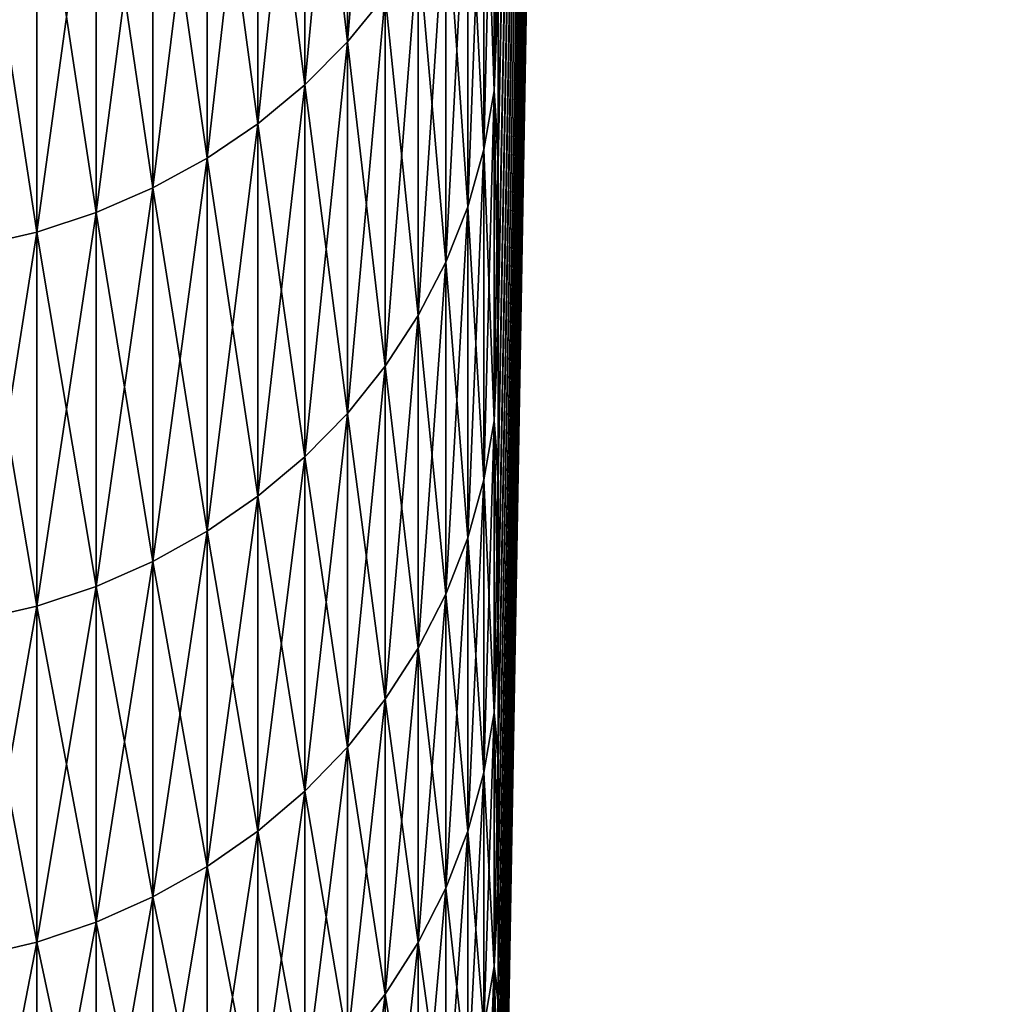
# Model space of a CAD drawing. Header units: millimetres. Extents: x -161 to 161, y -94 to 1149.
# Tile 594 of 656: x 160.438 to 161.188, y -78.84 to -78.078. Entities that reach past the tile are written whole.
import ezdxf

# ---------------------------------------------------------------- set-up
doc = ezdxf.new("R2010")
doc.units = ezdxf.units.MM
doc.header["$LTSCALE"] = 81.481481
doc.layers.add('382', color=7, linetype='CONTINUOUS')
doc.layers.add('386', color=7, linetype='CONTINUOUS')

msp = doc.modelspace()

# ---------------------------------------------------------------- linework, layer by layer
at = {"layer": '382', "color": 7, "linetype": 'CONTINUOUS', "true_color": 0xaaaaaa}
for points in [[(160.80858, -78.05588, -7.32675), (161.18838, -57.55, -0.05), (160.80858, -78.19039, -6.93597), (160.80858, -78.05588, -7.32675)], [(160.80858, -78.19039, -6.93597), (161.18838, -57.55, -0.05), (160.80858, -78.31744, -6.54274), (160.80858, -78.19039, -6.93597)], [(160.80858, -78.31744, -6.54274), (161.18838, -57.55, -0.05), (160.80858, -78.43699, -6.14721), (160.80858, -78.31744, -6.54274)], [(160.80858, -78.43699, -6.14721), (161.18838, -57.55, -0.05), (160.80858, -78.54899, -5.74954), (160.80858, -78.43699, -6.14721)], [(160.80858, -78.54899, -5.74954), (161.18838, -57.55, -0.05), (160.80858, -78.6534, -5.34987), (160.80858, -78.54899, -5.74954)], [(160.80858, -78.6534, -5.34987), (161.18838, -57.55, -0.05), (160.80858, -78.7502, -4.94832), (160.80858, -78.6534, -5.34987)], [(160.80858, -78.7502, -4.94832), (161.18838, -57.55, -0.05), (160.80858, -78.83936, -4.54502), (160.80858, -78.7502, -4.94832)], [(160.80858, -78.83936, -4.54502), (161.18838, -57.55, -0.05), (160.80858, -78.92085, -4.14009), (160.80858, -78.83936, -4.54502)], [(160.80858, -78.92085, -4.14009), (161.18838, -57.55, -0.05), (160.80858, -78.99464, -3.73369), (160.80858, -78.92085, -4.14009)], [(160.80858, -78.99464, -3.73369), (161.18838, -57.55, -0.05), (160.80858, -79.06071, -3.32592), (160.80858, -78.99464, -3.73369)], [(160.80858, -79.06071, -3.32592), (161.18838, -57.55, -0.05), (160.80858, -79.11903, -2.91692), (160.80858, -79.06071, -3.32592)], [(160.80858, -79.11903, -2.91692), (161.18838, -57.55, -0.05), (160.80858, -79.16957, -2.50686), (160.80858, -79.11903, -2.91692)], [(160.80858, -79.16957, -2.50686), (161.18838, -57.55, -0.05), (160.80858, -79.21233, -2.09588), (160.80858, -79.16957, -2.50686)], [(160.80858, -79.21233, -2.09588), (161.18838, -57.55, -0.05), (160.80858, -79.24727, -1.68415), (160.80858, -79.21233, -2.09588)], [(160.80858, -79.24727, -1.68415), (161.18838, -57.55, -0.05), (160.80858, -79.27439, -1.27182), (160.80858, -79.24727, -1.68415)], [(160.80858, -79.27439, -1.27182), (161.18838, -57.55, -0.05), (160.80858, -79.29368, -0.85905), (160.80858, -79.27439, -1.27182)], [(160.80858, -79.29368, -0.85905), (161.18838, -57.55, -0.05), (160.80858, -79.30512, -0.446), (160.80858, -79.29368, -0.85905)], [(160.80858, -79.30512, -0.446), (161.18838, -57.55, -0.05), (160.80858, -79.30872, -0.03283), (160.80858, -79.30512, -0.446)], [(160.80858, -79.30872, -0.03283), (161.18838, -57.55, -0.05), (160.80858, -79.30447, 0.38031), (160.80858, -79.30872, -0.03283)], [(160.80858, -79.30447, 0.38031), (161.18838, -57.55, -0.05), (160.80858, -79.29238, 0.79328), (160.80858, -79.30447, 0.38031)], [(160.80858, -79.29238, 0.79328), (161.18838, -57.55, -0.05), (160.80858, -79.27245, 1.20594), (160.80858, -79.29238, 0.79328)], [(160.80858, -79.27245, 1.20594), (161.18838, -57.55, -0.05), (160.80858, -79.24469, 1.61814), (160.80858, -79.27245, 1.20594)], [(160.80858, -79.24469, 1.61814), (161.18838, -57.55, -0.05), (160.80858, -79.20911, 2.02974), (160.80858, -79.24469, 1.61814)], [(160.80858, -79.20911, 2.02974), (161.18838, -57.55, -0.05), (160.80858, -79.16572, 2.44059), (160.80858, -79.20911, 2.02974)], [(160.80858, -79.16572, 2.44059), (161.18838, -57.55, -0.05), (160.80858, -79.11453, 2.85054), (160.80858, -79.16572, 2.44059)], [(160.80858, -79.11453, 2.85054), (161.18838, -57.55, -0.05), (160.80858, -79.05557, 3.25946), (160.80858, -79.11453, 2.85054)], [(160.80858, -79.05557, 3.25946), (161.18838, -57.55, -0.05), (160.80858, -78.98886, 3.66719), (160.80858, -79.05557, 3.25946)], [(160.80858, -78.98886, 3.66719), (161.18838, -57.55, -0.05), (160.80858, -78.91442, 4.07357), (160.80858, -78.98886, 3.66719)], [(160.80858, -78.91442, 4.07357), (161.18838, -57.55, -0.05), (160.80858, -78.83227, 4.47847), (160.80858, -78.91442, 4.07357)], [(160.80858, -78.83227, 4.47847), (161.18838, -57.55, -0.05), (160.80858, -78.74245, 4.88175), (160.80858, -78.83227, 4.47847)], [(160.80858, -78.74245, 4.88175), (161.18838, -57.55, -0.05), (160.80858, -78.64499, 5.28325), (160.80858, -78.74245, 4.88175)], [(160.80858, -78.64499, 5.28325), (161.18838, -57.55, -0.05), (160.80858, -78.53992, 5.68283), (160.80858, -78.64499, 5.28325)], [(160.80858, -78.53992, 5.68283), (161.18838, -57.55, -0.05), (160.80858, -78.42728, 6.08036), (160.80858, -78.53992, 5.68283)], [(160.80858, -78.42728, 6.08036), (161.18838, -57.55, -0.05), (160.80858, -78.3071, 6.4757), (160.80858, -78.42728, 6.08036)], [(160.80858, -78.3071, 6.4757), (161.18838, -57.55, -0.05), (160.80858, -78.17944, 6.8687), (160.80858, -78.3071, 6.4757)], [(160.80858, -78.17944, 6.8687), (161.18838, -57.55, -0.05), (160.80858, -78.04433, 7.25922), (160.80858, -78.17944, 6.8687)]]:
    msp.add_3dface(points, dxfattribs=at)
at = {"layer": '386', "color": 7, "linetype": 'CONTINUOUS', "true_color": 0xaaaaaa}
for points in [[(160.72119, -78.05948, 7.99938), (160.72119, -77.74416, 8.76062), (160.69184, -78.0955, 8.01351), (160.72119, -78.05948, 7.99938)], [(160.69184, -78.0955, 8.01351), (160.72119, -77.74416, 8.76062), (160.69184, -77.77963, 8.7761), (160.69184, -78.0955, 8.01351)], [(160.69184, -77.77963, -8.8761), (160.69184, -78.0955, -8.11351), (160.65886, -77.81232, -8.89036), (160.69184, -77.77963, -8.8761)], [(160.69184, -78.0955, 8.01351), (160.69184, -77.77963, 8.7761), (160.65886, -78.1287, 8.02654), (160.69184, -78.0955, 8.01351)], [(160.65886, -78.1287, 8.02654), (160.69184, -77.77963, 8.7761), (160.65886, -77.81232, 8.79036), (160.65886, -78.1287, 8.02654)], [(160.69184, -77.77963, -8.8761), (160.72119, -78.05948, -8.09938), (160.69184, -78.0955, -8.11351), (160.69184, -77.77963, -8.8761)], [(160.65886, -77.81232, -8.89036), (160.65886, -78.1287, -8.12654), (160.62259, -77.84192, -8.90327), (160.65886, -77.81232, -8.89036)], [(160.65886, -78.1287, 8.02654), (160.65886, -77.81232, 8.79036), (160.62259, -78.15876, 8.03834), (160.65886, -78.1287, 8.02654)], [(160.62259, -78.15876, 8.03834), (160.65886, -77.81232, 8.79036), (160.62259, -77.84192, 8.80327), (160.62259, -78.15876, 8.03834)], [(160.65886, -77.81232, -8.89036), (160.69184, -78.0955, -8.11351), (160.65886, -78.1287, -8.12654), (160.65886, -77.81232, -8.89036)], [(160.62259, -77.84192, -8.90327), (160.62259, -78.15876, -8.13834), (160.58335, -77.86815, -8.91472), (160.62259, -77.84192, -8.90327)], [(160.62259, -78.15876, 8.03834), (160.62259, -77.84192, 8.80327), (160.58335, -78.18541, 8.0488), (160.62259, -78.15876, 8.03834)], [(160.58335, -78.18541, 8.0488), (160.62259, -77.84192, 8.80327), (160.58335, -77.86815, 8.81472), (160.58335, -78.18541, 8.0488)], [(160.62259, -77.84192, -8.90327), (160.65886, -78.1287, -8.12654), (160.62259, -78.15876, -8.13834), (160.62259, -77.84192, -8.90327)], [(160.80538, -77.8497, -8.01704), (160.80538, -78.1334, -7.25244), (160.79749, -77.89431, -8.03455), (160.80538, -77.8497, -8.01704)], [(160.80538, -78.1334, 7.15244), (160.80538, -77.8497, 7.91704), (160.79749, -78.17863, 7.16827), (160.80538, -78.1334, 7.15244)], [(160.79749, -78.17863, 7.16827), (160.80538, -77.8497, 7.91704), (160.79749, -77.89431, 7.93455), (160.79749, -78.17863, 7.16827)], [(160.80538, -77.8497, -8.01704), (160.80858, -78.05588, -7.32675), (160.80538, -78.1334, -7.25244), (160.80538, -77.8497, -8.01704)], [(160.80538, -78.1334, 7.15244), (160.80858, -77.90183, 7.6471), (160.80538, -77.8497, 7.91704), (160.80538, -78.1334, 7.15244)], [(160.58335, -77.86815, -8.91472), (160.58335, -78.18541, -8.1488), (160.54151, -77.89078, -8.92459), (160.58335, -77.86815, -8.91472)], [(160.58335, -78.18541, 8.0488), (160.58335, -77.86815, 8.81472), (160.54151, -78.20838, 8.05782), (160.58335, -78.18541, 8.0488)], [(160.54151, -78.20838, 8.05782), (160.58335, -77.86815, 8.81472), (160.54151, -77.89078, 8.82459), (160.54151, -78.20838, 8.05782)], [(160.58335, -77.86815, -8.91472), (160.62259, -78.15876, -8.13834), (160.58335, -78.18541, -8.1488), (160.58335, -77.86815, -8.91472)], [(160.54151, -77.89078, -8.92459), (160.54151, -78.20838, -8.15782), (160.49748, -77.90957, -8.93279), (160.54151, -77.89078, -8.92459)], [(160.54151, -78.20838, 8.05782), (160.54151, -77.89078, 8.82459), (160.49748, -78.22747, 8.06531), (160.54151, -78.20838, 8.05782)], [(160.49748, -78.22747, 8.06531), (160.54151, -77.89078, 8.82459), (160.49748, -77.90957, 8.83279), (160.49748, -78.22747, 8.06531)], [(160.54151, -77.89078, -8.92459), (160.58335, -78.18541, -8.1488), (160.54151, -78.20838, -8.15782), (160.54151, -77.89078, -8.92459)], [(160.79749, -77.89431, -8.03455), (160.79749, -78.17863, -7.26827), (160.78499, -77.938, -8.0517), (160.79749, -77.89431, -8.03455)], [(160.79749, -78.17863, 7.16827), (160.79749, -77.89431, 7.93455), (160.78499, -78.22294, 7.18377), (160.79749, -78.17863, 7.16827)], [(160.78499, -78.22294, 7.18377), (160.79749, -77.89431, 7.93455), (160.78499, -77.938, 7.9517), (160.78499, -78.22294, 7.18377)], [(160.79749, -77.89431, -8.03455), (160.80538, -78.1334, -7.25244), (160.79749, -78.17863, -7.26827), (160.79749, -77.89431, -8.03455)], [(160.80858, -78.04433, 7.25922), (160.80858, -77.90183, 7.6471), (160.80538, -78.1334, 7.15244), (160.80858, -78.04433, 7.25922)], [(160.49748, -77.90957, -8.93279), (160.49748, -78.22747, -8.16531), (160.45167, -77.92436, -8.93924), (160.49748, -77.90957, -8.93279)], [(160.49748, -78.22747, 8.06531), (160.49748, -77.90957, 8.83279), (160.45167, -78.24249, 8.07121), (160.49748, -78.22747, 8.06531)], [(160.45167, -78.24249, 8.07121), (160.49748, -77.90957, 8.83279), (160.45167, -77.92436, 8.83924), (160.45167, -78.24249, 8.07121)], [(160.49748, -77.90957, -8.93279), (160.54151, -78.20838, -8.15782), (160.49748, -78.22747, -8.16531), (160.49748, -77.90957, -8.93279)], [(160.45167, -77.92436, -8.93924), (160.45167, -78.24249, -8.17121), (160.40451, -77.93501, -8.94389), (160.45167, -77.92436, -8.93924)], [(160.45167, -78.24249, 8.07121), (160.45167, -77.92436, 8.83924), (160.40451, -78.25331, 8.07545), (160.45167, -78.24249, 8.07121)], [(160.40451, -78.25331, 8.07545), (160.45167, -77.92436, 8.83924), (160.40451, -77.93501, 8.84389), (160.40451, -78.25331, 8.07545)], [(160.45167, -77.92436, -8.93924), (160.49748, -78.22747, -8.16531), (160.45167, -78.24249, -8.17121), (160.45167, -77.92436, -8.93924)], [(160.40451, -77.93501, -8.94389), (160.45167, -78.24249, -8.17121), (160.40451, -78.25331, -8.17545), (160.40451, -77.93501, -8.94389)], [(160.78499, -77.938, -8.0517), (160.78499, -78.22294, -7.28377), (160.76799, -77.98036, -8.06832), (160.78499, -77.938, -8.0517)], [(160.78499, -78.22294, 7.18377), (160.78499, -77.938, 7.9517), (160.76799, -78.26588, 7.1988), (160.78499, -78.22294, 7.18377)], [(160.76799, -78.26588, 7.1988), (160.78499, -77.938, 7.9517), (160.76799, -77.98036, 7.96832), (160.76799, -78.26588, 7.1988)], [(160.78499, -77.938, -8.0517), (160.79749, -78.17863, -7.26827), (160.78499, -78.22294, -7.28377), (160.78499, -77.938, -8.0517)], [(160.76799, -77.98036, -8.06832), (160.76799, -78.26588, -7.2988), (160.74666, -78.02098, -8.08427), (160.76799, -77.98036, -8.06832)], [(160.76799, -78.26588, 7.1988), (160.76799, -77.98036, 7.96832), (160.74666, -78.30707, 7.21321), (160.76799, -78.26588, 7.1988)], [(160.74666, -78.30707, 7.21321), (160.76799, -77.98036, 7.96832), (160.74666, -78.02098, 7.98427), (160.74666, -78.30707, 7.21321)], [(160.76799, -77.98036, -8.06832), (160.78499, -78.22294, -7.28377), (160.76799, -78.26588, -7.2988), (160.76799, -77.98036, -8.06832)], [(160.74666, -78.02098, -8.08427), (160.74666, -78.30707, -7.31321), (160.72119, -78.05948, -8.09938), (160.74666, -78.02098, -8.08427)], [(160.74666, -78.30707, 7.21321), (160.74666, -78.02098, 7.98427), (160.72119, -78.34611, 7.22687), (160.74666, -78.30707, 7.21321)], [(160.72119, -78.34611, 7.22687), (160.74666, -78.02098, 7.98427), (160.72119, -78.05948, 7.99938), (160.72119, -78.34611, 7.22687)], [(160.74666, -78.02098, -8.08427), (160.76799, -78.26588, -7.2988), (160.74666, -78.30707, -7.31321), (160.74666, -78.02098, -8.08427)], [(160.80858, -78.17944, 6.8687), (160.80858, -78.04433, 7.25922), (160.80538, -78.1334, 7.15244), (160.80858, -78.17944, 6.8687)], [(160.72119, -78.05948, -8.09938), (160.72119, -78.34611, -7.32687), (160.69184, -78.0955, -8.11351), (160.72119, -78.05948, -8.09938)], [(160.72119, -78.34611, 7.22687), (160.72119, -78.05948, 7.99938), (160.69184, -78.38264, 7.23965), (160.72119, -78.34611, 7.22687)], [(160.69184, -78.38264, 7.23965), (160.72119, -78.05948, 7.99938), (160.69184, -78.0955, 8.01351), (160.69184, -78.38264, 7.23965)], [(160.72119, -78.05948, -8.09938), (160.74666, -78.30707, -7.31321), (160.72119, -78.34611, -7.32687), (160.72119, -78.05948, -8.09938)], [(160.80858, -78.05588, -7.32675), (160.80858, -78.19039, -6.93597), (160.80538, -78.1334, -7.25244), (160.80858, -78.05588, -7.32675)], [(160.69184, -78.0955, -8.11351), (160.69184, -78.38264, -7.33965), (160.65886, -78.1287, -8.12654), (160.69184, -78.0955, -8.11351)], [(160.69184, -78.38264, 7.23965), (160.69184, -78.0955, 8.01351), (160.65886, -78.4163, 7.25143), (160.69184, -78.38264, 7.23965)], [(160.65886, -78.4163, 7.25143), (160.69184, -78.0955, 8.01351), (160.65886, -78.1287, 8.02654), (160.65886, -78.4163, 7.25143)], [(160.69184, -78.0955, -8.11351), (160.72119, -78.34611, -7.32687), (160.69184, -78.38264, -7.33965), (160.69184, -78.0955, -8.11351)], [(160.65886, -78.1287, -8.12654), (160.65886, -78.4163, -7.35143), (160.62259, -78.15876, -8.13834), (160.65886, -78.1287, -8.12654)], [(160.65886, -78.4163, 7.25143), (160.65886, -78.1287, 8.02654), (160.62259, -78.44678, 7.2621), (160.65886, -78.4163, 7.25143)], [(160.62259, -78.44678, 7.2621), (160.65886, -78.1287, 8.02654), (160.62259, -78.15876, 8.03834), (160.62259, -78.44678, 7.2621)], [(160.65886, -78.1287, -8.12654), (160.69184, -78.38264, -7.33965), (160.65886, -78.4163, -7.35143), (160.65886, -78.1287, -8.12654)], [(160.80538, -78.1334, -7.25244), (160.80538, -78.38831, -6.47777), (160.79749, -78.17863, -7.26827), (160.80538, -78.1334, -7.25244)], [(160.80538, -78.38831, 6.37777), (160.80538, -78.1334, 7.15244), (160.79749, -78.43411, 6.39189), (160.80538, -78.38831, 6.37777)], [(160.79749, -78.43411, 6.39189), (160.80538, -78.1334, 7.15244), (160.79749, -78.17863, 7.16827), (160.79749, -78.43411, 6.39189)], [(160.80858, -78.19039, -6.93597), (160.80858, -78.31744, -6.54274), (160.80538, -78.1334, -7.25244), (160.80858, -78.19039, -6.93597)], [(160.80538, -78.1334, -7.25244), (160.80858, -78.31744, -6.54274), (160.80538, -78.38831, -6.47777), (160.80538, -78.1334, -7.25244)], [(160.80538, -78.38831, 6.37777), (160.80858, -78.17944, 6.8687), (160.80538, -78.1334, 7.15244), (160.80538, -78.38831, 6.37777)], [(160.62259, -78.15876, -8.13834), (160.62259, -78.44678, -7.3621), (160.58335, -78.18541, -8.1488), (160.62259, -78.15876, -8.13834)], [(160.62259, -78.44678, 7.2621), (160.62259, -78.15876, 8.03834), (160.58335, -78.4738, 7.27155), (160.62259, -78.44678, 7.2621)], [(160.58335, -78.4738, 7.27155), (160.62259, -78.15876, 8.03834), (160.58335, -78.18541, 8.0488), (160.58335, -78.4738, 7.27155)], [(160.62259, -78.15876, -8.13834), (160.65886, -78.4163, -7.35143), (160.62259, -78.44678, -7.3621), (160.62259, -78.15876, -8.13834)], [(160.79749, -78.17863, -7.26827), (160.79749, -78.43411, -6.49189), (160.78499, -78.22294, -7.28377), (160.79749, -78.17863, -7.26827)], [(160.79749, -78.43411, 6.39189), (160.79749, -78.17863, 7.16827), (160.78499, -78.47896, 6.40573), (160.79749, -78.43411, 6.39189)], [(160.78499, -78.47896, 6.40573), (160.79749, -78.17863, 7.16827), (160.78499, -78.22294, 7.18377), (160.78499, -78.47896, 6.40573)], [(160.79749, -78.17863, -7.26827), (160.80538, -78.38831, -6.47777), (160.79749, -78.43411, -6.49189), (160.79749, -78.17863, -7.26827)], [(160.80858, -78.3071, 6.4757), (160.80858, -78.17944, 6.8687), (160.80538, -78.38831, 6.37777), (160.80858, -78.3071, 6.4757)], [(160.58335, -78.18541, -8.1488), (160.58335, -78.4738, -7.37155), (160.54151, -78.20838, -8.15782), (160.58335, -78.18541, -8.1488)], [(160.58335, -78.4738, 7.27155), (160.58335, -78.18541, 8.0488), (160.54151, -78.4971, 7.27971), (160.58335, -78.4738, 7.27155)], [(160.54151, -78.4971, 7.27971), (160.58335, -78.18541, 8.0488), (160.54151, -78.20838, 8.05782), (160.54151, -78.4971, 7.27971)], [(160.58335, -78.18541, -8.1488), (160.62259, -78.44678, -7.3621), (160.58335, -78.4738, -7.37155), (160.58335, -78.18541, -8.1488)], [(160.54151, -78.20838, -8.15782), (160.54151, -78.4971, -7.37971), (160.49748, -78.22747, -8.16531), (160.54151, -78.20838, -8.15782)], [(160.54151, -78.4971, 7.27971), (160.54151, -78.20838, 8.05782), (160.49748, -78.51645, 7.28648), (160.54151, -78.4971, 7.27971)], [(160.49748, -78.51645, 7.28648), (160.54151, -78.20838, 8.05782), (160.49748, -78.22747, 8.06531), (160.49748, -78.51645, 7.28648)], [(160.54151, -78.20838, -8.15782), (160.58335, -78.4738, -7.37155), (160.54151, -78.4971, -7.37971), (160.54151, -78.20838, -8.15782)], [(160.49748, -78.22747, -8.16531), (160.49748, -78.51645, -7.38648), (160.45167, -78.24249, -8.17121), (160.49748, -78.22747, -8.16531)], [(160.49748, -78.51645, 7.28648), (160.49748, -78.22747, 8.06531), (160.45167, -78.53169, 7.29181), (160.49748, -78.51645, 7.28648)], [(160.45167, -78.53169, 7.29181), (160.49748, -78.22747, 8.06531), (160.45167, -78.24249, 8.07121), (160.45167, -78.53169, 7.29181)], [(160.49748, -78.22747, -8.16531), (160.54151, -78.4971, -7.37971), (160.49748, -78.51645, -7.38648), (160.49748, -78.22747, -8.16531)], [(160.78499, -78.22294, -7.28377), (160.78499, -78.47896, -6.50573), (160.76799, -78.26588, -7.2988), (160.78499, -78.22294, -7.28377)], [(160.78499, -78.47896, 6.40573), (160.78499, -78.22294, 7.18377), (160.76799, -78.52244, 6.41914), (160.78499, -78.47896, 6.40573)], [(160.76799, -78.52244, 6.41914), (160.78499, -78.22294, 7.18377), (160.76799, -78.26588, 7.1988), (160.76799, -78.52244, 6.41914)], [(160.78499, -78.22294, -7.28377), (160.79749, -78.43411, -6.49189), (160.78499, -78.47896, -6.50573), (160.78499, -78.22294, -7.28377)], [(160.45167, -78.24249, -8.17121), (160.45167, -78.53169, -7.39181), (160.40451, -78.25331, -8.17545), (160.45167, -78.24249, -8.17121)], [(160.45167, -78.53169, 7.29181), (160.45167, -78.24249, 8.07121), (160.40451, -78.54265, 7.29565), (160.45167, -78.53169, 7.29181)], [(160.40451, -78.54265, 7.29565), (160.45167, -78.24249, 8.07121), (160.40451, -78.25331, 8.07545), (160.40451, -78.54265, 7.29565)], [(160.45167, -78.24249, -8.17121), (160.49748, -78.51645, -7.38648), (160.45167, -78.53169, -7.39181), (160.45167, -78.24249, -8.17121)], [(160.40451, -78.25331, -8.17545), (160.45167, -78.53169, -7.39181), (160.40451, -78.54265, -7.39565), (160.40451, -78.25331, -8.17545)], [(160.76799, -78.26588, -7.2988), (160.76799, -78.52244, -6.51914), (160.74666, -78.30707, -7.31321), (160.76799, -78.26588, -7.2988)], [(160.76799, -78.52244, 6.41914), (160.76799, -78.26588, 7.1988), (160.74666, -78.56414, 6.432), (160.76799, -78.52244, 6.41914)], [(160.74666, -78.56414, 6.432), (160.76799, -78.26588, 7.1988), (160.74666, -78.30707, 7.21321), (160.74666, -78.56414, 6.432)], [(160.76799, -78.26588, -7.2988), (160.78499, -78.47896, -6.50573), (160.76799, -78.52244, -6.51914), (160.76799, -78.26588, -7.2988)], [(160.74666, -78.30707, -7.31321), (160.74666, -78.56414, -6.532), (160.72119, -78.34611, -7.32687), (160.74666, -78.30707, -7.31321)], [(160.74666, -78.56414, 6.432), (160.74666, -78.30707, 7.21321), (160.72119, -78.60366, 6.44419), (160.74666, -78.56414, 6.432)], [(160.72119, -78.60366, 6.44419), (160.74666, -78.30707, 7.21321), (160.72119, -78.34611, 7.22687), (160.72119, -78.60366, 6.44419)], [(160.74666, -78.30707, -7.31321), (160.76799, -78.52244, -6.51914), (160.74666, -78.56414, -6.532), (160.74666, -78.30707, -7.31321)], [(160.80858, -78.42728, 6.08036), (160.80858, -78.3071, 6.4757), (160.80538, -78.38831, 6.37777), (160.80858, -78.42728, 6.08036)], [(160.80858, -78.31744, -6.54274), (160.80858, -78.43699, -6.14721), (160.80538, -78.38831, -6.47777), (160.80858, -78.31744, -6.54274)], [(160.72119, -78.34611, -7.32687), (160.72119, -78.60366, -6.54419), (160.69184, -78.38264, -7.33965), (160.72119, -78.34611, -7.32687)], [(160.72119, -78.60366, 6.44419), (160.72119, -78.34611, 7.22687), (160.69184, -78.64064, 6.4556), (160.72119, -78.60366, 6.44419)], [(160.69184, -78.64064, 6.4556), (160.72119, -78.34611, 7.22687), (160.69184, -78.38264, 7.23965), (160.69184, -78.64064, 6.4556)], [(160.72119, -78.34611, -7.32687), (160.74666, -78.56414, -6.532), (160.72119, -78.60366, -6.54419), (160.72119, -78.34611, -7.32687)], [(160.69184, -78.38264, -7.33965), (160.69184, -78.64064, -6.5556), (160.65886, -78.4163, -7.35143), (160.69184, -78.38264, -7.33965)], [(160.69184, -78.64064, 6.4556), (160.69184, -78.38264, 7.23965), (160.65886, -78.67472, 6.46611), (160.69184, -78.64064, 6.4556)], [(160.65886, -78.67472, 6.46611), (160.69184, -78.38264, 7.23965), (160.65886, -78.4163, 7.25143), (160.65886, -78.67472, 6.46611)], [(160.69184, -78.38264, -7.33965), (160.72119, -78.60366, -6.54419), (160.69184, -78.64064, -6.5556), (160.69184, -78.38264, -7.33965)], [(160.80538, -78.38831, -6.47777), (160.80538, -78.61408, -5.6941), (160.79749, -78.43411, -6.49189), (160.80538, -78.38831, -6.47777)], [(160.80538, -78.61408, 5.5941), (160.80538, -78.38831, 6.37777), (160.79749, -78.66037, 5.60651), (160.80538, -78.61408, 5.5941)], [(160.79749, -78.66037, 5.60651), (160.80538, -78.38831, 6.37777), (160.79749, -78.43411, 6.39189), (160.79749, -78.66037, 5.60651)], [(160.80858, -78.43699, -6.14721), (160.80858, -78.54899, -5.74954), (160.80538, -78.38831, -6.47777), (160.80858, -78.43699, -6.14721)], [(160.80538, -78.38831, -6.47777), (160.80858, -78.54899, -5.74954), (160.80538, -78.61408, -5.6941), (160.80538, -78.38831, -6.47777)], [(160.80538, -78.61408, 5.5941), (160.80858, -78.42728, 6.08036), (160.80538, -78.38831, 6.37777), (160.80538, -78.61408, 5.5941)], [(160.65886, -78.4163, -7.35143), (160.65886, -78.67472, -6.56611), (160.62259, -78.44678, -7.3621), (160.65886, -78.4163, -7.35143)], [(160.65886, -78.67472, 6.46611), (160.65886, -78.4163, 7.25143), (160.62259, -78.70558, 6.47563), (160.65886, -78.67472, 6.46611)], [(160.62259, -78.70558, 6.47563), (160.65886, -78.4163, 7.25143), (160.62259, -78.44678, 7.2621), (160.62259, -78.70558, 6.47563)], [(160.65886, -78.4163, -7.35143), (160.69184, -78.64064, -6.5556), (160.65886, -78.67472, -6.56611), (160.65886, -78.4163, -7.35143)], [(160.80858, -78.53992, 5.68283), (160.80858, -78.42728, 6.08036), (160.80538, -78.61408, 5.5941), (160.80858, -78.53992, 5.68283)], [(160.79749, -78.43411, -6.49189), (160.79749, -78.66037, -5.70651), (160.78499, -78.47896, -6.50573), (160.79749, -78.43411, -6.49189)], [(160.79749, -78.66037, 5.60651), (160.79749, -78.43411, 6.39189), (160.78499, -78.70571, 5.61866), (160.79749, -78.66037, 5.60651)], [(160.78499, -78.70571, 5.61866), (160.79749, -78.43411, 6.39189), (160.78499, -78.47896, 6.40573), (160.78499, -78.70571, 5.61866)], [(160.79749, -78.43411, -6.49189), (160.80538, -78.61408, -5.6941), (160.79749, -78.66037, -5.70651), (160.79749, -78.43411, -6.49189)], [(160.62259, -78.44678, -7.3621), (160.62259, -78.70558, -6.57563), (160.58335, -78.4738, -7.37155), (160.62259, -78.44678, -7.3621)], [(160.62259, -78.70558, 6.47563), (160.62259, -78.44678, 7.2621), (160.58335, -78.73293, 6.48407), (160.62259, -78.70558, 6.47563)], [(160.58335, -78.73293, 6.48407), (160.62259, -78.44678, 7.2621), (160.58335, -78.4738, 7.27155), (160.58335, -78.73293, 6.48407)], [(160.62259, -78.44678, -7.3621), (160.65886, -78.67472, -6.56611), (160.62259, -78.70558, -6.57563), (160.62259, -78.44678, -7.3621)], [(160.58335, -78.4738, -7.37155), (160.58335, -78.73293, -6.58407), (160.54151, -78.4971, -7.37971), (160.58335, -78.4738, -7.37155)], [(160.58335, -78.73293, 6.48407), (160.58335, -78.4738, 7.27155), (160.54151, -78.75652, 6.49134), (160.58335, -78.73293, 6.48407)], [(160.54151, -78.75652, 6.49134), (160.58335, -78.4738, 7.27155), (160.54151, -78.4971, 7.27971), (160.54151, -78.75652, 6.49134)], [(160.58335, -78.4738, -7.37155), (160.62259, -78.70558, -6.57563), (160.58335, -78.73293, -6.58407), (160.58335, -78.4738, -7.37155)], [(160.78499, -78.47896, -6.50573), (160.78499, -78.70571, -5.71866), (160.76799, -78.52244, -6.51914), (160.78499, -78.47896, -6.50573)], [(160.78499, -78.70571, 5.61866), (160.78499, -78.47896, 6.40573), (160.76799, -78.74966, 5.63043), (160.78499, -78.70571, 5.61866)], [(160.76799, -78.74966, 5.63043), (160.78499, -78.47896, 6.40573), (160.76799, -78.52244, 6.41914), (160.76799, -78.74966, 5.63043)], [(160.78499, -78.47896, -6.50573), (160.79749, -78.66037, -5.70651), (160.78499, -78.70571, -5.71866), (160.78499, -78.47896, -6.50573)], [(160.54151, -78.4971, -7.37971), (160.54151, -78.75652, -6.59134), (160.49748, -78.51645, -7.38648), (160.54151, -78.4971, -7.37971)], [(160.54151, -78.75652, 6.49134), (160.54151, -78.4971, 7.27971), (160.49748, -78.77611, 6.49739), (160.54151, -78.75652, 6.49134)], [(160.49748, -78.77611, 6.49739), (160.54151, -78.4971, 7.27971), (160.49748, -78.51645, 7.28648), (160.49748, -78.77611, 6.49739)], [(160.54151, -78.4971, -7.37971), (160.58335, -78.73293, -6.58407), (160.54151, -78.75652, -6.59134), (160.54151, -78.4971, -7.37971)], [(160.49748, -78.51645, -7.38648), (160.49748, -78.77611, -6.59739), (160.45167, -78.53169, -7.39181), (160.49748, -78.51645, -7.38648)], [(160.49748, -78.77611, 6.49739), (160.49748, -78.51645, 7.28648), (160.45167, -78.79153, 6.50215), (160.49748, -78.77611, 6.49739)], [(160.45167, -78.79153, 6.50215), (160.49748, -78.51645, 7.28648), (160.45167, -78.53169, 7.29181), (160.45167, -78.79153, 6.50215)], [(160.49748, -78.51645, -7.38648), (160.54151, -78.75652, -6.59134), (160.49748, -78.77611, -6.59739), (160.49748, -78.51645, -7.38648)], [(160.76799, -78.52244, -6.51914), (160.76799, -78.74966, -5.73043), (160.74666, -78.56414, -6.532), (160.76799, -78.52244, -6.51914)], [(160.76799, -78.74966, 5.63043), (160.76799, -78.52244, 6.41914), (160.74666, -78.79181, 5.64173), (160.76799, -78.74966, 5.63043)], [(160.74666, -78.79181, 5.64173), (160.76799, -78.52244, 6.41914), (160.74666, -78.56414, 6.432), (160.74666, -78.79181, 5.64173)], [(160.76799, -78.52244, -6.51914), (160.78499, -78.70571, -5.71866), (160.76799, -78.74966, -5.73043), (160.76799, -78.52244, -6.51914)], [(160.45167, -78.53169, -7.39181), (160.45167, -78.79153, -6.60215), (160.40451, -78.54265, -7.39565), (160.45167, -78.53169, -7.39181)], [(160.45167, -78.79153, 6.50215), (160.45167, -78.53169, 7.29181), (160.40451, -78.80263, 6.50557), (160.45167, -78.79153, 6.50215)], [(160.40451, -78.80263, 6.50557), (160.45167, -78.53169, 7.29181), (160.40451, -78.54265, 7.29565), (160.40451, -78.80263, 6.50557)], [(160.45167, -78.53169, -7.39181), (160.49748, -78.77611, -6.59739), (160.45167, -78.79153, -6.60215), (160.45167, -78.53169, -7.39181)], [(160.80858, -78.64499, 5.28325), (160.80858, -78.53992, 5.68283), (160.80538, -78.61408, 5.5941), (160.80858, -78.64499, 5.28325)], [(160.40451, -78.54265, -7.39565), (160.45167, -78.79153, -6.60215), (160.40451, -78.80263, -6.60557), (160.40451, -78.54265, -7.39565)], [(160.80858, -78.54899, -5.74954), (160.80858, -78.6534, -5.34987), (160.80538, -78.61408, -5.6941), (160.80858, -78.54899, -5.74954)], [(160.74666, -78.56414, -6.532), (160.74666, -78.79181, -5.74173), (160.72119, -78.60366, -6.54419), (160.74666, -78.56414, -6.532)], [(160.74666, -78.79181, 5.64173), (160.74666, -78.56414, 6.432), (160.72119, -78.83176, 5.65243), (160.74666, -78.79181, 5.64173)], [(160.72119, -78.83176, 5.65243), (160.74666, -78.56414, 6.432), (160.72119, -78.60366, 6.44419), (160.72119, -78.83176, 5.65243)], [(160.74666, -78.56414, -6.532), (160.76799, -78.74966, -5.73043), (160.74666, -78.79181, -5.74173), (160.74666, -78.56414, -6.532)], [(160.72119, -78.60366, -6.54419), (160.72119, -78.83176, -5.75243), (160.69184, -78.64064, -6.5556), (160.72119, -78.60366, -6.54419)], [(160.72119, -78.83176, 5.65243), (160.72119, -78.60366, 6.44419), (160.69184, -78.86914, 5.66245), (160.72119, -78.83176, 5.65243)], [(160.69184, -78.86914, 5.66245), (160.72119, -78.60366, 6.44419), (160.69184, -78.64064, 6.4556), (160.69184, -78.86914, 5.66245)], [(160.72119, -78.60366, -6.54419), (160.74666, -78.79181, -5.74173), (160.72119, -78.83176, -5.75243), (160.72119, -78.60366, -6.54419)], [(160.80538, -78.61408, -5.6941), (160.80538, -78.81039, -4.90255), (160.79749, -78.66037, -5.70651), (160.80538, -78.61408, -5.6941)], [(160.80538, -78.81039, 4.80255), (160.80538, -78.61408, 5.5941), (160.79749, -78.85712, 4.81321), (160.80538, -78.81039, 4.80255)], [(160.79749, -78.85712, 4.81321), (160.80538, -78.61408, 5.5941), (160.79749, -78.66037, 5.60651), (160.79749, -78.85712, 4.81321)], [(160.80858, -78.6534, -5.34987), (160.80858, -78.7502, -4.94832), (160.80538, -78.61408, -5.6941), (160.80858, -78.6534, -5.34987)], [(160.80538, -78.61408, -5.6941), (160.80858, -78.7502, -4.94832), (160.80538, -78.81039, -4.90255), (160.80538, -78.61408, -5.6941)], [(160.80538, -78.81039, 4.80255), (160.80858, -78.64499, 5.28325), (160.80538, -78.61408, 5.5941), (160.80538, -78.81039, 4.80255)], [(160.69184, -78.64064, -6.5556), (160.69184, -78.86914, -5.76245), (160.65886, -78.67472, -6.56611), (160.69184, -78.64064, -6.5556)], [(160.69184, -78.86914, 5.66245), (160.69184, -78.64064, 6.4556), (160.65886, -78.90359, 5.67168), (160.69184, -78.86914, 5.66245)], [(160.65886, -78.90359, 5.67168), (160.69184, -78.64064, 6.4556), (160.65886, -78.67472, 6.46611), (160.65886, -78.90359, 5.67168)], [(160.69184, -78.64064, -6.5556), (160.72119, -78.83176, -5.75243), (160.69184, -78.86914, -5.76245), (160.69184, -78.64064, -6.5556)], [(160.80858, -78.74245, 4.88175), (160.80858, -78.64499, 5.28325), (160.80538, -78.81039, 4.80255), (160.80858, -78.74245, 4.88175)], [(160.79749, -78.66037, -5.70651), (160.79749, -78.85712, -4.91321), (160.78499, -78.70571, -5.71866), (160.79749, -78.66037, -5.70651)], [(160.79749, -78.85712, 4.81321), (160.79749, -78.66037, 5.60651), (160.78499, -78.90287, 4.82365), (160.79749, -78.85712, 4.81321)], [(160.78499, -78.90287, 4.82365), (160.79749, -78.66037, 5.60651), (160.78499, -78.70571, 5.61866), (160.78499, -78.90287, 4.82365)], [(160.79749, -78.66037, -5.70651), (160.80538, -78.81039, -4.90255), (160.79749, -78.85712, -4.91321), (160.79749, -78.66037, -5.70651)], [(160.65886, -78.67472, -6.56611), (160.65886, -78.90359, -5.77168), (160.62259, -78.70558, -6.57563), (160.65886, -78.67472, -6.56611)], [(160.65886, -78.90359, 5.67168), (160.65886, -78.67472, 6.46611), (160.62259, -78.93479, 5.68004), (160.65886, -78.90359, 5.67168)], [(160.62259, -78.93479, 5.68004), (160.65886, -78.67472, 6.46611), (160.62259, -78.70558, 6.47563), (160.62259, -78.93479, 5.68004)], [(160.65886, -78.67472, -6.56611), (160.69184, -78.86914, -5.76245), (160.65886, -78.90359, -5.77168), (160.65886, -78.67472, -6.56611)], [(160.62259, -78.70558, -6.57563), (160.62259, -78.93479, -5.78004), (160.58335, -78.73293, -6.58407), (160.62259, -78.70558, -6.57563)], [(160.62259, -78.93479, 5.68004), (160.62259, -78.70558, 6.47563), (160.58335, -78.96243, 5.68744), (160.62259, -78.93479, 5.68004)], [(160.58335, -78.96243, 5.68744), (160.62259, -78.70558, 6.47563), (160.58335, -78.73293, 6.48407), (160.58335, -78.96243, 5.68744)], [(160.62259, -78.70558, -6.57563), (160.65886, -78.90359, -5.77168), (160.62259, -78.93479, -5.78004), (160.62259, -78.70558, -6.57563)], [(160.78499, -78.70571, -5.71866), (160.78499, -78.90287, -4.92365), (160.76799, -78.74966, -5.73043), (160.78499, -78.70571, -5.71866)], [(160.78499, -78.90287, 4.82365), (160.78499, -78.70571, 5.61866), (160.76799, -78.94723, 4.83378), (160.78499, -78.90287, 4.82365)], [(160.76799, -78.94723, 4.83378), (160.78499, -78.70571, 5.61866), (160.76799, -78.74966, 5.63043), (160.76799, -78.94723, 4.83378)], [(160.78499, -78.70571, -5.71866), (160.79749, -78.85712, -4.91321), (160.78499, -78.90287, -4.92365), (160.78499, -78.70571, -5.71866)], [(160.58335, -78.73293, -6.58407), (160.58335, -78.96243, -5.78744), (160.54151, -78.75652, -6.59134), (160.58335, -78.73293, -6.58407)], [(160.58335, -78.96243, 5.68744), (160.58335, -78.73293, 6.48407), (160.54151, -78.98628, 5.69383), (160.58335, -78.96243, 5.68744)], [(160.54151, -78.98628, 5.69383), (160.58335, -78.73293, 6.48407), (160.54151, -78.75652, 6.49134), (160.54151, -78.98628, 5.69383)], [(160.58335, -78.73293, -6.58407), (160.62259, -78.93479, -5.78004), (160.58335, -78.96243, -5.78744), (160.58335, -78.73293, -6.58407)], [(160.80858, -78.83227, 4.47847), (160.80858, -78.74245, 4.88175), (160.80538, -78.81039, 4.80255), (160.80858, -78.83227, 4.47847)], [(160.76799, -78.74966, -5.73043), (160.76799, -78.94723, -4.93378), (160.74666, -78.79181, -5.74173), (160.76799, -78.74966, -5.73043)], [(160.76799, -78.94723, 4.83378), (160.76799, -78.74966, 5.63043), (160.74666, -78.98978, 4.84349), (160.76799, -78.94723, 4.83378)], [(160.74666, -78.98978, 4.84349), (160.76799, -78.74966, 5.63043), (160.74666, -78.79181, 5.64173), (160.74666, -78.98978, 4.84349)], [(160.76799, -78.74966, -5.73043), (160.78499, -78.90287, -4.92365), (160.76799, -78.94723, -4.93378), (160.76799, -78.74966, -5.73043)], [(160.80858, -78.7502, -4.94832), (160.80858, -78.83936, -4.54502), (160.80538, -78.81039, -4.90255), (160.80858, -78.7502, -4.94832)], [(160.54151, -78.75652, -6.59134), (160.54151, -78.98628, -5.79383), (160.49748, -78.77611, -6.59739), (160.54151, -78.75652, -6.59134)], [(160.54151, -78.98628, 5.69383), (160.54151, -78.75652, 6.49134), (160.49748, -79.00608, 5.69914), (160.54151, -78.98628, 5.69383)], [(160.49748, -79.00608, 5.69914), (160.54151, -78.75652, 6.49134), (160.49748, -78.77611, 6.49739), (160.49748, -79.00608, 5.69914)], [(160.54151, -78.75652, -6.59134), (160.58335, -78.96243, -5.78744), (160.54151, -78.98628, -5.79383), (160.54151, -78.75652, -6.59134)], [(160.49748, -78.77611, -6.59739), (160.49748, -79.00608, -5.79914), (160.45167, -78.79153, -6.60215), (160.49748, -78.77611, -6.59739)], [(160.49748, -79.00608, 5.69914), (160.49748, -78.77611, 6.49739), (160.45167, -79.02167, 5.70332), (160.49748, -79.00608, 5.69914)], [(160.45167, -79.02167, 5.70332), (160.49748, -78.77611, 6.49739), (160.45167, -78.79153, 6.50215), (160.45167, -79.02167, 5.70332)], [(160.49748, -78.77611, -6.59739), (160.54151, -78.98628, -5.79383), (160.49748, -79.00608, -5.79914), (160.49748, -78.77611, -6.59739)], [(160.45167, -78.79153, -6.60215), (160.45167, -79.02167, -5.80332), (160.40451, -78.80263, -6.60557), (160.45167, -78.79153, -6.60215)], [(160.45167, -79.02167, 5.70332), (160.45167, -78.79153, 6.50215), (160.40451, -79.03289, 5.70632), (160.45167, -79.02167, 5.70332)], [(160.40451, -79.03289, 5.70632), (160.45167, -78.79153, 6.50215), (160.40451, -78.80263, 6.50557), (160.40451, -79.03289, 5.70632)], [(160.45167, -78.79153, -6.60215), (160.49748, -79.00608, -5.79914), (160.45167, -79.02167, -5.80332), (160.45167, -78.79153, -6.60215)], [(160.74666, -78.79181, -5.74173), (160.74666, -78.98978, -4.94349), (160.72119, -78.83176, -5.75243), (160.74666, -78.79181, -5.74173)], [(160.74666, -78.98978, 4.84349), (160.74666, -78.79181, 5.64173), (160.72119, -79.0301, 4.85269), (160.74666, -78.98978, 4.84349)], [(160.72119, -79.0301, 4.85269), (160.74666, -78.79181, 5.64173), (160.72119, -78.83176, 5.65243), (160.72119, -79.0301, 4.85269)], [(160.74666, -78.79181, -5.74173), (160.76799, -78.94723, -4.93378), (160.74666, -78.98978, -4.94349), (160.74666, -78.79181, -5.74173)], [(160.40451, -78.80263, -6.60557), (160.45167, -79.02167, -5.80332), (160.40451, -79.03289, -5.80632), (160.40451, -78.80263, -6.60557)], [(160.80538, -78.81039, -4.90255), (160.80538, -78.97697, -4.1042), (160.79749, -78.85712, -4.91321), (160.80538, -78.81039, -4.90255)], [(160.80538, -78.97697, 4.0042), (160.80538, -78.81039, 4.80255), (160.79749, -79.02406, 4.01311), (160.80538, -78.97697, 4.0042)], [(160.79749, -79.02406, 4.01311), (160.80538, -78.81039, 4.80255), (160.79749, -78.85712, 4.81321), (160.79749, -79.02406, 4.01311)], [(160.80858, -78.83936, -4.54502), (160.80858, -78.92085, -4.14009), (160.80538, -78.81039, -4.90255), (160.80858, -78.83936, -4.54502)], [(160.80538, -78.81039, -4.90255), (160.80858, -78.92085, -4.14009), (160.80538, -78.97697, -4.1042), (160.80538, -78.81039, -4.90255)], [(160.80538, -78.97697, 4.0042), (160.80858, -78.83227, 4.47847), (160.80538, -78.81039, 4.80255), (160.80538, -78.97697, 4.0042)], [(160.72119, -78.83176, -5.75243), (160.72119, -79.0301, -4.95269), (160.69184, -78.86914, -5.76245), (160.72119, -78.83176, -5.75243)], [(160.72119, -79.0301, 4.85269), (160.72119, -78.83176, 5.65243), (160.69184, -79.06783, 4.8613), (160.72119, -79.0301, 4.85269)], [(160.69184, -79.06783, 4.8613), (160.72119, -78.83176, 5.65243), (160.69184, -78.86914, 5.66245), (160.69184, -79.06783, 4.8613)], [(160.72119, -78.83176, -5.75243), (160.74666, -78.98978, -4.94349), (160.72119, -79.0301, -4.95269), (160.72119, -78.83176, -5.75243)], [(160.80858, -78.91442, 4.07357), (160.80858, -78.83227, 4.47847), (160.80538, -78.97697, 4.0042), (160.80858, -78.91442, 4.07357)]]:
    msp.add_3dface(points, dxfattribs=at)

doc.saveas('drawing.dxf')
